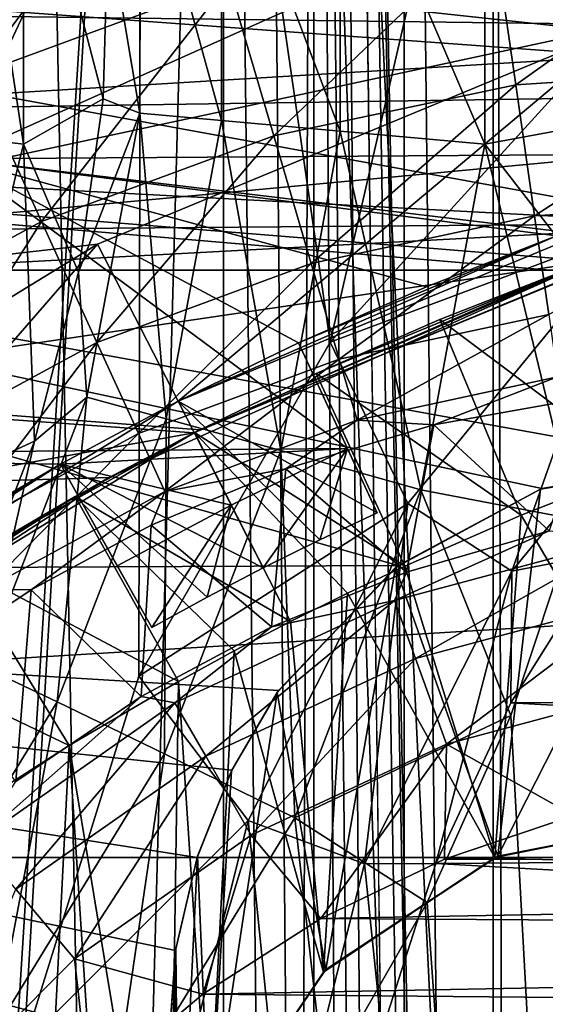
# Model space of a CAD drawing. Header units: metres. Extents: x -104 to 104, y -111 to 38.
# Tile 659 of 848: x -4.92 to -3.43, y 7.07 to 9.86. Entities that reach past the tile are written whole.
import ezdxf

# ---------------------------------------------------------------- set-up
doc = ezdxf.new("R2010")
doc.units = ezdxf.units.M
doc.layers.add('solid_509367_AD153', color=7, linetype='CONTINUOUS')

msp = doc.modelspace()

# ---------------------------------------------------------------- linework, layer by layer
at = {"layer": 'solid_509367_AD153'}
for points in [[(-3.119777, 19.78565, 77.693916), (-4.065849, 19.613483, 77.689667), (-3.25963, -22.351816, 77.693359)], [(-4.065849, 19.613483, 77.689667), (-5.00351, 19.395918, 77.684357), (-4.22646, -20.03903, 77.688835)], [(-4.065849, 19.613483, 77.689667), (-4.22646, -20.03903, 77.688835), (-3.724842, -20.678539, 77.69133)], [(-4.065849, 19.613483, 77.689667), (-3.29191, -21.901579, 77.69323), (-3.25963, -22.351816, 77.693359)], [(-4.065849, 19.613483, 77.689667), (-3.381114, -21.471359, 77.692856), (-3.29191, -21.901579, 77.69323)], [(-4.065849, 19.613483, 77.689667), (-3.527599, -21.060726, 77.692223), (-3.381114, -21.471359, 77.692856)], [(-4.065849, 19.613483, 77.689667), (-3.724842, -20.678539, 77.69133), (-3.527599, -21.060726, 77.692223)], [(-88.5, -7.5, -19), (-88.5, 19.5, -19), (88.5, 19.5, -19)], [(-36.57795, -7.5, -19), (-88.5, -7.5, -19), (88.5, 19.5, -19)], [(-34.248123, -7.626659, -19), (-36.57795, -7.5, -19), (88.5, 19.5, -19)], [(-31.945723, -8.004942, -19), (-34.248123, -7.626659, -19), (88.5, 19.5, -19)], [(31.945723, -8.004942, -19), (-31.945723, -8.004942, -19), (88.5, 19.5, -19)], [(-5.00351, 19.395918, 77.684357), (-5.603491, -19.231541, 77.680374), (-4.826211, -19.571341, 77.68544)], [(-5.00351, 19.395918, 77.684357), (-4.826211, -19.571341, 77.68544), (-4.22646, -20.03903, 77.688835)], [(-3.213941, -4.064489, 9.95), (-3.207631, 17.558769, 9.95), (-4.261869, 17.333185, 9.95)], [(-4.784169, -1.791282, 9.95), (-4.261869, 17.333185, 9.95), (-5.296152, 17.046202, 9.95)], [(-4.784169, -1.791282, 9.95), (-4.081449, -2.413999, 9.95), (-4.261869, 17.333185, 9.95)], [(-3.54769, -3.186678, 9.95), (-3.213941, -4.064489, 9.95), (-4.261869, 17.333185, 9.95)], [(-4.081449, -2.413999, 9.95), (-3.54769, -3.186678, 9.95), (-4.261869, 17.333185, 9.95)], [(-5.615789, -1.354237, 9.95), (-4.784169, -1.791282, 9.95), (-5.296152, 17.046202, 9.95)], [(-3.516077, -7.796456, -15.983477), (-3.332809, 15.441798, -15.924423), (-3.580391, 15.400476, -16.001173)], [(-3.516077, -7.796456, -15.983477), (-3.332802, -7.82711, -15.92442), (-3.332809, 15.441798, -15.924423)], [(-3.580386, -7.785806, -16.001171), (-3.580391, 15.400476, -16.001173), (-3.832566, 15.358799, -16.056074)], [(-3.580386, -7.785806, -16.001171), (-3.516077, -7.796456, -15.983477), (-3.580391, 15.400476, -16.001173)], [(-3.832564, -7.744149, -16.056072), (-3.832566, 15.358799, -16.056074), (-4.087759, 15.316357, -16.089031)], [(-3.832564, -7.744149, -16.056072), (-3.580386, -7.785806, -16.001171), (-3.832566, 15.358799, -16.056074)], [(-4.087758, -7.701716, -16.089031), (-4.087759, 15.316357, -16.089031), (-4.344064, 15.273149, -16.1)], [(-3.92994, -7.728007, -16.07128), (-3.832564, -7.744149, -16.056072), (-4.087759, 15.316357, -16.089031)], [(-4.087758, -7.701716, -16.089031), (-3.92994, -7.728007, -16.07128), (-4.087759, 15.316357, -16.089031)], [(-4.344064, -7.658508, -16.1), (-4.344064, 15.273149, -16.1), (-55.566704, 15.273149, -16.1)], [(-21.630114, -7.658508, -16.1), (-4.344064, -7.658508, -16.1), (-55.566704, 15.273149, -16.1)], [(-4.087758, -7.701716, -16.089031), (-4.344064, 15.273149, -16.1), (-4.344064, -7.658508, -16.1)], [(-4.574734, 12.625689, 14.25), (-3.08839, 13.068972, 14.25), (-4.041661, 8.943526, 14.25)], [(-3.08839, 13.068972, 14.25), (-3.310311, 9.747233, 14.25), (-4.041661, 8.943526, 14.25)], [(-6, 10, 14.25), (-4.574734, 12.625689, 14.25), (-4.998398, 5.871383, 14.25)], [(-4.574734, 12.625689, 14.25), (-4.907634, 6.955165, 14.25), (-4.998398, 5.871383, 14.25)], [(-4.574734, 12.625689, 14.25), (-4.583303, 7.997988, 14.25), (-4.907634, 6.955165, 14.25)], [(-4.574734, 12.625689, 14.25), (-4.041661, 8.943526, 14.25), (-4.583303, 7.997988, 14.25)], [(-2.699741, 11.435641, 44.900002), (-6.958117, 9.46809, 44.900002), (-3.306195, 9.172327, 44.900002)], [(-2.699741, 11.435641, 44.900002), (-5.632226, 10.312081, 44.900002), (-6.958117, 9.46809, 44.900002)], [(-5.102354, 9.461915, 46.900002), (-5.708269, 10.270254, 46.900002), (-4.437321, 10.87992, 46.900002)], [(-3.676717, 10.101696, 46.900002), (-5.102354, 9.461915, 46.900002), (-4.437321, 10.87992, 46.900002)], [(7.993675, 9.804159, 28.700001), (-6.840813, 10.640754, 28.700001), (6.585402, 10.800686, 28.700001)], [(12.05084, 10.676451, 21.049999), (-12.050771, 10.67653, 21.049999), (-13.24912, 9.147035, 21.049999)], [(13.249176, 9.146952, 21.049999), (12.05084, 10.676451, 21.049999), (-13.24912, 9.147035, 21.049999)], [(7.993675, 9.804159, 28.700001), (-8.284554, 9.559733, 28.700001), (-6.840813, 10.640754, 28.700001)], [(-2.992581, 9.279195, 35.650002), (-11.195521, 9.214562, 35.650002), (-9.948758, 10.548411, 35.650002)], [(11.195481, 9.21461, 35.650002), (-9.948758, 10.548411, 35.650002), (9.9487, 10.548467, 35.650002)], [(0.018556, 9.74982, 35.650002), (-9.948758, 10.548411, 35.650002), (11.195481, 9.21461, 35.650002)], [(-1.504138, 9.633109, 35.650002), (-2.992581, 9.279195, 35.650002), (-9.948758, 10.548411, 35.650002)], [(0.018556, 9.74982, 35.650002), (-1.504138, 9.633109, 35.650002), (-9.948758, 10.548411, 35.650002)], [(-5.058139, 10.478628, 4.208753), (-4.910243, 10.496587, 4.741452), (-4.910243, 9.503413, 4.741452)], [(-4.910243, 10.496587, 4.741452), (-4.670244, 10.126334, 7.162373), (-4.684051, 9.631618, 7.162869)], [(-4.910243, 9.503413, 4.741452), (-4.910243, 10.496587, 4.741452), (-4.684051, 9.631618, 7.162869)], [(-3.604103, 10.497766, 8.475907), (-3.604009, 9.503409, 8.475898), (-4.01367, 10.460264, 8.289287)], [(-3.604103, 10.497766, 8.475907), (-3.137322, 10.169916, 8.531125), (-3.149765, 9.587914, 8.531451)], [(-3.604103, 10.497766, 8.475907), (-3.149765, 9.587914, 8.531451), (-3.604009, 9.503409, 8.475898)], [(-5.262485, 10.169254, 74.484093), (-4.475113, 10.458554, 74.48246), (-5.047875, 9.699251, 74.215836)], [(-5.058139, 9.521372, 4.208753), (-5.058139, 10.478628, 4.208753), (-4.910243, 9.503413, 4.741452)], [(-4.475113, 10.458554, 74.48246), (-4.329683, 9.963171, 74.213455), (-5.047875, 9.699251, 74.215836)], [(-4.01367, 10.460264, 8.289287), (-4.013584, 9.540823, 8.289278), (-4.349386, 10.429883, 7.988702)], [(-3.604009, 9.503409, 8.475898), (-4.013584, 9.540823, 8.289278), (-4.01367, 10.460264, 8.289287)], [(-4.349386, 10.429883, 7.988702), (-4.349305, 9.571132, 7.988695), (-4.580814, 10.409377, 7.601405)], [(-4.013584, 9.540823, 8.289278), (-4.349305, 9.571132, 7.988695), (-4.349386, 10.429883, 7.988702)], [(-4.580814, 10.409377, 7.601405), (-4.580737, 9.59159, 7.6014), (-4.670244, 10.126334, 7.162373)], [(-4.349305, 9.571132, 7.988695), (-4.580737, 9.59159, 7.6014), (-4.580814, 10.409377, 7.601405)], [(-3.676717, 10.101696, 44.900002), (5.717659, 10.265031, 44.900002), (6.992871, 9.442576, 44.900002)], [(-1.620614, 10.222325, 48.400002), (-6.354468, 9.883427, 48.400002), (-3.200262, 9.842766, 48.400002)], [(-3.581394, 10.120998, 74.210312), (-2.819205, 10.169735, 74.206543), (-3.516823, 9.671698, 73.845787)], [(-3.516823, 9.671698, 73.845787), (-2.819205, 10.169735, 74.206543), (-2.819205, 9.716657, 73.840973)], [(-4.580737, 9.59159, 7.6014), (-4.684051, 9.631618, 7.162869), (-4.670244, 10.126334, 7.162373)], [(-4.329683, 9.963171, 74.213455), (-3.581394, 10.120998, 74.210312), (-4.201627, 9.526967, 73.849792)], [(-3.581394, 10.120998, 74.210312), (-3.516823, 9.671698, 73.845787), (-4.201627, 9.526967, 73.849792)], [(-5.102354, 9.461915, 44.900002), (-3.676717, 10.101696, 44.900002), (-2.68196, 9.477847, 44.900002)], [(-3.676717, 10.101696, 46.900002), (-3.676717, 10.101696, 44.900002), (-5.102354, 9.461915, 44.900002)], [(-3.676717, 10.101696, 46.900002), (-5.102354, 9.461915, 44.900002), (-5.102354, 9.461915, 46.900002)], [(-3.676717, 10.101696, 44.900002), (-2.299437, 9.577844, 44.900002), (-2.68196, 9.477847, 44.900002)], [(-3.676717, 10.101696, 44.900002), (-1.913208, 9.662408, 44.900002), (-2.299437, 9.577844, 44.900002)], [(-3.676717, 10.101696, 44.900002), (-1.166279, 9.78071, 44.900002), (-1.913208, 9.662408, 44.900002)], [(-3.676717, 10.101696, 44.900002), (-0.772822, 9.819635, 44.900002), (-1.166279, 9.78071, 44.900002)], [(-3.676717, 10.101696, 44.900002), (-0.37812, 9.84274, 44.900002), (-0.772822, 9.819635, 44.900002)], [(-3.676717, 10.101696, 44.900002), (0.37812, 9.84274, 44.900002), (-0.37812, 9.84274, 44.900002)], [(-3.676717, 10.101696, 44.900002), (0.772822, 9.819635, 44.900002), (0.37812, 9.84274, 44.900002)], [(-3.676717, 10.101696, 44.900002), (6.992871, 9.442576, 44.900002), (0.772822, 9.819635, 44.900002)], [(-1.529961, 9.629031, 35.650002), (-7.185222, 10.044652, 35.650002), (-8.479079, 8.979288, 35.650002)], [(-0.00782, 9.74987, 35.650002), (7.181009, 10.047664, 35.650002), (-7.185222, 10.044652, 35.650002)], [(-1.529961, 9.629031, 35.650002), (-0.00782, 9.74987, 35.650002), (-7.185222, 10.044652, 35.650002)], [(-5.047875, 9.699251, 74.215836), (-4.329683, 9.963171, 74.213455), (-4.858826, 9.285228, 73.852844)], [(-4.329683, 9.963171, 74.213455), (-4.201627, 9.526967, 73.849792), (-4.858826, 9.285228, 73.852844)], [(-3.200262, 9.842766, 48.400002), (-6.354468, 9.883427, 48.400002), (-7.695637, 8.879094, 48.400002)], [(-3.200262, 9.842766, 48.400002), (-7.695637, 8.879094, 48.400002), (-4.700364, 9.221043, 48.400002)], [(-3.200262, 9.842766, 48.400002), (-4.700364, 9.221043, 48.400002), (-4.471807, 8.776414, 47.900002)], [(-3.200262, 9.842766, 48.400002), (-4.471807, 8.776414, 47.900002), (-3.043817, 9.367907, 47.900002)], [(9.25262, 8.626105, 28.700001), (-8.284554, 9.559733, 28.700001), (7.993675, 9.804159, 28.700001)], [(-3.184092, 9.263692, 14.352189), (-4.041661, 8.943526, 14.25), (-3.310311, 9.747233, 14.25)], [(-5.047875, 9.699251, 74.215836), (-4.858826, 9.285228, 73.852844), (-5.474831, 8.951343, 73.854927)], [(-3.516823, 9.671698, 73.845787), (-2.819205, 9.716657, 73.840973), (-3.463482, 9.300545, 73.400467)], [(-3.463482, 9.300545, 73.400467), (-2.819205, 9.716657, 73.840973), (-2.819205, 9.342715, 73.394783)], [(-4.201627, 9.526967, 73.849792), (-3.516823, 9.671698, 73.845787), (-4.095766, 9.166369, 73.405182)], [(-3.516823, 9.671698, 73.845787), (-3.463482, 9.300545, 73.400467), (-4.095766, 9.166369, 73.405182)], [(-3.016866, 9.271368, 35.650002), (-1.529961, 9.629031, 35.650002), (-8.479079, 8.979288, 35.650002)], [(-4.910243, 9.503413, 4.741452), (-4.684051, 9.631618, 7.162869), (-4.754027, 9.141689, 7.165326)], [(-4.580737, 9.59159, 7.6014), (-4.754027, 9.141689, 7.165326), (-4.684051, 9.631618, 7.162869)], [(-4.580737, 9.59159, 7.6014), (-4.730254, 8.787555, 7.606561), (-4.754027, 9.141689, 7.165326)], [(-4.506005, 8.726734, 7.993848), (-4.730254, 8.787555, 7.606561), (-4.580737, 9.59159, 7.6014)], [(-4.349305, 9.571132, 7.988695), (-4.506005, 8.726734, 7.993848), (-4.580737, 9.59159, 7.6014)], [(-3.604009, 9.503409, 8.475898), (-3.149765, 9.587914, 8.531451), (-3.219742, 9.008346, 8.533283)], [(-3.849505, 8.311388, 28.700001), (-9.559787, 8.284492, 28.700001), (-8.284554, 9.559733, 28.700001)], [(3, 8.602401, 28.700001), (-8.284554, 9.559733, 28.700001), (9.25262, 8.626105, 28.700001)], [(-3.442463, 8.528744, 28.700001), (-3.849505, 8.311388, 28.700001), (-8.284554, 9.559733, 28.700001)], [(-3, 8.602401, 28.700001), (-3.442463, 8.528744, 28.700001), (-8.284554, 9.559733, 28.700001)], [(3, 8.602401, 28.700001), (-3, 8.602401, 28.700001), (-8.284554, 9.559733, 28.700001)], [(-4.181159, 8.636692, 8.294424), (-4.506005, 8.726734, 7.993848), (-4.349305, 9.571132, 7.988695)], [(-4.013584, 9.540823, 8.289278), (-4.181159, 8.636692, 8.294424), (-4.349305, 9.571132, 7.988695)], [(-3.785166, 8.525593, 8.48104), (-4.181159, 8.636692, 8.294424), (-4.013584, 9.540823, 8.289278)], [(-3.604009, 9.503409, 8.475898), (-3.785166, 8.525593, 8.48104), (-4.013584, 9.540823, 8.289278)], [(-5.058139, 9.521372, 4.208753), (-4.910243, 9.503413, 4.741452), (-5.147924, 8.5391, 4.741452)], [(-5.147924, 8.5391, 4.741452), (-4.910243, 9.503413, 4.741452), (-4.879261, 8.662895, 7.169749)], [(-4.910243, 9.503413, 4.741452), (-4.754027, 9.141689, 7.165326), (-4.879261, 8.662895, 7.169749)], [(-4.858826, 9.285228, 73.852844), (-4.201627, 9.526967, 73.849792), (-4.702458, 8.942775, 73.408783)], [(-4.201627, 9.526967, 73.849792), (-4.095766, 9.166369, 73.405182), (-4.702458, 8.942775, 73.408783)], [(-3.604009, 9.503409, 8.475898), (-3.346861, 8.441841, 8.536613), (-3.785166, 8.525593, 8.48104)], [(-3.604009, 9.503409, 8.475898), (-3.219742, 9.008346, 8.533283), (-3.346861, 8.441841, 8.536613)], [(-5.102354, 9.461915, 44.900002), (-2.68196, 9.477847, 44.900002), (-2.592108, 9.160315, 44.900002)], [(-6.958117, 9.46809, 44.900002), (-8.15891, 8.455279, 44.900002), (-3.306195, 9.172327, 44.900002)], [(-6.420645, 8.621902, 44.900002), (-5.102354, 9.461915, 44.900002), (-3.993184, 8.642041, 44.900002)], [(-5.102354, 9.461915, 44.900002), (-4.131603, 8.941608, 44.900002), (-3.993184, 8.642041, 44.900002)], [(-5.102354, 9.461915, 44.900002), (-3.769432, 9.100213, 44.900002), (-4.131603, 8.941608, 44.900002)], [(-5.102354, 9.461915, 44.900002), (-3.401187, 9.244156, 44.900002), (-3.769432, 9.100213, 44.900002)], [(-5.102354, 9.461915, 44.900002), (-2.592108, 9.160315, 44.900002), (-3.401187, 9.244156, 44.900002)], [(-4.471807, 8.776414, 47.900002), (-3.401187, 9.244156, 46.599998), (-3.043817, 9.367907, 46.599998)], [(-3.043817, 9.367907, 47.900002), (-4.471807, 8.776414, 47.900002), (-3.043817, 9.367907, 46.599998)], [(-3.463482, 9.300545, 73.400467), (-2.819205, 9.342715, 73.394783), (-3.423382, 9.021517, 72.891098)], [(-5.474831, 8.951343, 73.854927), (-4.858826, 9.285228, 73.852844), (-5.271073, 8.634262, 73.411232)], [(-4.858826, 9.285228, 73.852844), (-4.702458, 8.942775, 73.408783), (-5.271073, 8.634262, 73.411232)], [(-4.095766, 9.166369, 73.405182), (-3.463482, 9.300545, 73.400467), (-4.016088, 8.894958, 72.896347)], [(-3.463482, 9.300545, 73.400467), (-3.423382, 9.021517, 72.891098), (-4.016088, 8.894958, 72.896347)], [(-2.992581, 9.279195, 35.650002), (-4.410311, 8.695298, 35.650002), (-11.195521, 9.214562, 35.650002)], [(-4.427966, 8.686421, 35.650002), (-3.016866, 9.271368, 35.650002), (-8.479079, 8.979288, 35.650002)], [(-3.374641, 9.147366, 39), (-3.016866, 9.271368, 35.650002), (-4.427966, 8.686421, 35.650002)], [(-3.306195, 9.172327, 44.900002), (-4.410311, 8.695298, 35.650002), (-2.992581, 9.279195, 35.650002)], [(-3.184092, 9.263692, 14.352189), (-3.821753, 8.486832, 14.352189), (-4.041661, 8.943526, 14.25)], [(-3.184092, 9.263692, 14.352189), (-3.527608, 8.295431, 14.638593), (-3.821753, 8.486832, 14.352189)], [(-3.184092, 9.263692, 14.352189), (-2.939025, 9.012499, 14.638593), (-3.527608, 8.295431, 14.638593)], [(-4.471807, 8.776414, 47.900002), (-3.401187, 9.244156, 44.900002), (-3.401187, 9.244156, 46.599998)], [(-4.471807, 8.776414, 47.900002), (-4.131603, 8.941608, 46.599998), (-3.401187, 9.244156, 44.900002)], [(-4.131603, 8.941608, 46.599998), (-3.769432, 9.100213, 44.900002), (-3.401187, 9.244156, 44.900002)], [(-4.410311, 8.695298, 35.650002), (-5.082593, 8.320393, 35.650002), (-11.195521, 9.214562, 35.650002)], [(-4.700364, 9.221043, 48.400002), (-7.695637, 8.879094, 48.400002), (-6.084357, 8.372642, 48.400002)], [(-4.700364, 9.221043, 48.400002), (-6.084357, 8.372642, 48.400002), (-5.789685, 7.968817, 47.900002)], [(-4.700364, 9.221043, 48.400002), (-5.789685, 7.968817, 47.900002), (-4.471807, 8.776414, 47.900002)], [(-8.15891, 8.455279, 44.900002), (-4.66791, 8.55997, 44.900002), (-3.306195, 9.172327, 44.900002)], [(-3.306195, 9.172327, 44.900002), (-4.66791, 8.55997, 44.900002), (-4.410311, 8.695298, 35.650002)], [(13.249176, 9.146952, 21.049999), (-13.24912, 9.147035, 21.049999), (-14.254359, 7.484569, 21.049999)], [(14.254401, 7.48449, 21.049999), (13.249176, 9.146952, 21.049999), (-14.254359, 7.484569, 21.049999)], [(-4.730254, 8.787555, 7.606561), (-4.879261, 8.662895, 7.169749), (-4.754027, 9.141689, 7.165326)], [(-4.702458, 8.942775, 73.408783), (-4.095766, 9.166369, 73.405182), (-4.584658, 8.684789, 72.900368)], [(-4.095766, 9.166369, 73.405182), (-4.016088, 8.894958, 72.896347), (-4.584658, 8.684789, 72.900368)], [(-4.081933, 8.854396, 39), (-3.374641, 9.147366, 39), (-4.427966, 8.686421, 35.650002)], [(-4.081933, 8.854396, 39), (-3.374641, 9.147366, 46.400002), (-3.374641, 9.147366, 39)], [(-4.081933, 8.854396, 39), (-3.731164, 9.007826, 46.400002), (-3.374641, 9.147366, 46.400002)], [(-3.731164, 9.007826, 46.400002), (-3.166971, 8.584451, 47), (-3.374641, 9.147366, 46.400002)], [(-4.131603, 8.941608, 46.599998), (-4.131603, 8.941608, 44.900002), (-3.769432, 9.100213, 44.900002)], [(-3.731164, 9.007826, 46.400002), (-4.081933, 8.854396, 46.400002), (-3.501553, 8.453498, 47)], [(-4.081933, 8.854396, 39), (-4.081933, 8.854396, 46.400002), (-3.731164, 9.007826, 46.400002)], [(-4.016088, 8.894958, 72.896347), (-3.423382, 9.021517, 72.891098), (-3.965592, 8.722954, 72.342468)], [(-3.423382, 9.021517, 72.891098), (-3.398031, 8.845121, 72.336884), (-3.965592, 8.722954, 72.342468)], [(-3.731164, 9.007826, 46.400002), (-3.501553, 8.453498, 47), (-3.166971, 8.584451, 47)], [(-3.527608, 8.295431, 14.638593), (-2.939025, 9.012499, 14.638593), (-3.264711, 8.345839, 15.05)], [(-4.427966, 8.686421, 35.650002), (-8.479079, 8.979288, 35.650002), (-9.616416, 7.748995, 35.650002)], [(-5.271073, 8.634262, 73.411232), (-4.702458, 8.942775, 73.408783), (-5.117479, 8.395245, 72.903099)], [(-4.702458, 8.942775, 73.408783), (-4.584658, 8.684789, 72.900368), (-5.117479, 8.395245, 72.903099)], [(-3.821753, 8.486832, 14.352189), (-4.583303, 7.997988, 14.25), (-4.041661, 8.943526, 14.25)], [(-4.471807, 8.776414, 47.900002), (-4.471807, 8.776414, 46.599998), (-4.131603, 8.941608, 46.599998)], [(-3.909293, 8.460486, 46.599998), (-4.131603, 8.941608, 46.599998), (-4.471807, 8.776414, 46.599998)], [(-4.131603, 8.941608, 46.599998), (-3.993184, 8.642041, 44.900002), (-4.131603, 8.941608, 44.900002)], [(-3.909293, 8.460486, 45.099998), (-3.993184, 8.642041, 44.900002), (-4.131603, 8.941608, 46.599998)], [(-3.909293, 8.460486, 46.599998), (-3.909293, 8.460486, 45.099998), (-4.131603, 8.941608, 46.599998)], [(-4.584658, 8.684789, 72.900368), (-4.016088, 8.894958, 72.896347), (-4.509862, 8.520984, 72.346748)], [(-4.016088, 8.894958, 72.896347), (-3.965592, 8.722954, 72.342468), (-4.509862, 8.520984, 72.346748)], [(-4.426407, 8.687313, 39), (-4.081933, 8.854396, 39), (-4.427966, 8.686421, 35.650002)], [(-4.426407, 8.687313, 39), (-3.830737, 8.30951, 39), (-4.081933, 8.854396, 39)], [(-4.081933, 8.854396, 46.400002), (-3.830737, 8.30951, 47), (-3.501553, 8.453498, 47)], [(-4.081933, 8.854396, 39), (-3.830737, 8.30951, 47), (-4.081933, 8.854396, 46.400002)], [(-4.081933, 8.854396, 39), (-3.830737, 8.30951, 39), (-3.830737, 8.30951, 47)], [(-3.965592, 8.722954, 72.342468), (-3.398031, 8.845121, 72.336884), (-3.748045, 8.709499, 71.763077)], [(-3.398031, 8.845121, 72.336884), (-3.297537, 8.79001, 71.758179), (-3.748045, 8.709499, 71.763077)], [(-4.730254, 8.787555, 7.606561), (-5.024376, 8.024343, 7.616712), (-4.879261, 8.662895, 7.169749)], [(-4.814321, 7.924958, 8.003984), (-5.024376, 8.024343, 7.616712), (-4.730254, 8.787555, 7.606561)], [(-4.506005, 8.726734, 7.993848), (-4.814321, 7.924958, 8.003984), (-4.730254, 8.787555, 7.606561)], [(-3.748045, 8.709499, 71.763077), (-3.297537, 8.79001, 71.758179), (-3.422359, 8.409241, 54.283234)], [(-5.789685, 7.968817, 47.900002), (-4.805418, 8.598283, 46.599998), (-4.471807, 8.776414, 46.599998)], [(-4.471807, 8.776414, 47.900002), (-5.789685, 7.968817, 47.900002), (-4.471807, 8.776414, 46.599998)], [(-4.231192, 8.304181, 46.599998), (-4.471807, 8.776414, 46.599998), (-4.805418, 8.598283, 46.599998)], [(-4.070992, 8.383879, 46.599998), (-3.909293, 8.460486, 46.599998), (-4.471807, 8.776414, 46.599998)], [(-4.231192, 8.304181, 46.599998), (-4.070992, 8.383879, 46.599998), (-4.471807, 8.776414, 46.599998)], [(-4.510914, 7.778037, 8.304549), (-4.814321, 7.924958, 8.003984), (-4.506005, 8.726734, 7.993848)], [(-4.181159, 8.636692, 8.294424), (-4.510914, 7.778037, 8.304549), (-4.506005, 8.726734, 7.993848)], [(-4.66791, 8.55997, 44.900002), (-5.082593, 8.320393, 35.650002), (-4.410311, 8.695298, 35.650002)], [(-4.509862, 8.520984, 72.346748), (-3.965592, 8.722954, 72.342468), (-4.167091, 8.585012, 71.766899)], [(-3.965592, 8.722954, 72.342468), (-3.748045, 8.709499, 71.763077), (-4.167091, 8.585012, 71.766899)], [(-4.167091, 8.585012, 71.766899), (-3.748045, 8.709499, 71.763077), (-3.826298, 8.292366, 54.282261)], [(-3.748045, 8.709499, 71.763077), (-3.422359, 8.409241, 54.283234), (-3.826298, 8.292366, 54.282261)], [(-5.729284, 7.88901, 35.650002), (-4.427966, 8.686421, 35.650002), (-9.616416, 7.748995, 35.650002)], [(-4.764057, 8.506836, 39), (-4.427966, 8.686421, 35.650002), (-5.729284, 7.88901, 35.650002)], [(-5.117479, 8.395245, 72.903099), (-4.584658, 8.684789, 72.900368), (-5.019834, 8.243292, 72.349663)], [(-4.584658, 8.684789, 72.900368), (-4.509862, 8.520984, 72.346748), (-5.019834, 8.243292, 72.349663)], [(-4.426407, 8.687313, 39), (-4.427966, 8.686421, 35.650002), (-4.764057, 8.506836, 39)], [(-4.426407, 8.687313, 39), (-4.764057, 8.506836, 39), (-4.154013, 8.15271, 39)], [(-4.426407, 8.687313, 39), (-3.993145, 8.232697, 39), (-3.830737, 8.30951, 39)], [(-4.426407, 8.687313, 39), (-4.154013, 8.15271, 39), (-3.993145, 8.232697, 39)], [(-6.420645, 8.621902, 44.900002), (-3.993184, 8.642041, 44.900002), (-4.805418, 8.598283, 44.900002)], [(-5.147924, 8.5391, 4.741452), (-4.879261, 8.662895, 7.169749), (-5.058141, 8.201429, 7.176044)], [(-5.024376, 8.024343, 7.616712), (-5.058141, 8.201429, 7.176044), (-4.879261, 8.662895, 7.169749)], [(-3.993184, 8.642041, 44.900002), (-4.32199, 8.482382, 44.900002), (-4.805418, 8.598283, 44.900002)], [(-4.231192, 8.304181, 45.099998), (-4.32199, 8.482382, 44.900002), (-3.993184, 8.642041, 44.900002)], [(-4.070992, 8.383879, 45.099998), (-4.231192, 8.304181, 45.099998), (-3.993184, 8.642041, 44.900002)], [(-4.070992, 8.383879, 45.099998), (-3.993184, 8.642041, 44.900002), (-3.909293, 8.460486, 45.099998)], [(-6.420645, 8.621902, 44.900002), (-4.805418, 8.598283, 44.900002), (-5.146611, 8.398505, 44.900002)], [(-4.141663, 7.596897, 8.491158), (-4.510914, 7.778037, 8.304549), (-4.181159, 8.636692, 8.294424)], [(-3.785166, 8.525593, 8.48104), (-4.141663, 7.596897, 8.491158), (-4.181159, 8.636692, 8.294424)], [(-5.789685, 7.968817, 47.900002), (-4.805418, 8.598283, 44.900002), (-4.805418, 8.598283, 46.599998)], [(-5.789685, 7.968817, 47.900002), (-5.479512, 8.185197, 46.599998), (-4.805418, 8.598283, 44.900002)], [(-5.479512, 8.185197, 46.599998), (-5.146611, 8.398505, 44.900002), (-4.805418, 8.598283, 44.900002)], [(-4.32199, 8.482382, 44.900002), (-4.644424, 8.310218, 44.900002), (-4.805418, 8.598283, 44.900002)], [(-4.546852, 8.135633, 45.099998), (-4.805418, 8.598283, 44.900002), (-4.644424, 8.310218, 44.900002)], [(-4.546852, 8.135633, 46.599998), (-4.805418, 8.598283, 46.599998), (-4.805418, 8.598283, 44.900002)], [(-4.546852, 8.135633, 46.599998), (-4.805418, 8.598283, 44.900002), (-4.546852, 8.135633, 45.099998)], [(-4.389831, 8.221422, 46.599998), (-4.805418, 8.598283, 46.599998), (-4.546852, 8.135633, 46.599998)], [(-4.389831, 8.221422, 46.599998), (-4.231192, 8.304181, 46.599998), (-4.805418, 8.598283, 46.599998)], [(-4.548758, 8.425807, 71.769836), (-4.167091, 8.585012, 71.766899), (-4.20798, 8.13736, 54.281441)], [(-4.509862, 8.520984, 72.346748), (-4.167091, 8.585012, 71.766899), (-4.548758, 8.425807, 71.769836)], [(-4.167091, 8.585012, 71.766899), (-3.826298, 8.292366, 54.282261), (-4.20798, 8.13736, 54.281441)], [(-3.567138, 7.488641, 36.824993), (-3, 8.602401, 34.700001), (-3, 7.6, 36.849655)], [(-3.567138, 7.488641, 36.824993), (-3.446444, 8.52735, 34.700096), (-3, 8.602401, 34.700001)], [(-3, 7.6, 47), (-3.166971, 8.584451, 47), (-3.501553, 8.453498, 47)], [(-3.446444, 8.52735, 34.700096), (-3.442463, 8.528744, 28.700001), (-3, 8.602401, 28.700001)], [(-3.446444, 8.52735, 34.700096), (-3, 8.602401, 28.700001), (-3, 8.602401, 34.700001)], [(-8.15891, 8.455279, 44.900002), (-5.918961, 7.747796, 44.900002), (-4.66791, 8.55997, 44.900002)], [(-4.66791, 8.55997, 44.900002), (-5.918961, 7.747796, 44.900002), (-5.082593, 8.320393, 35.650002)], [(-3.446444, 8.52735, 34.700096), (-3.849505, 8.311388, 28.700001), (-3.442463, 8.528744, 28.700001)], [(-5.41681, 8.106829, 39), (-4.764057, 8.506836, 39), (-5.729284, 7.88901, 35.650002)], [(-5.41681, 8.106829, 39), (-4.764057, 8.506836, 46.400002), (-4.764057, 8.506836, 39)], [(-5.41681, 8.106829, 39), (-5.094361, 8.313242, 46.400002), (-4.764057, 8.506836, 46.400002)], [(-5.094361, 8.313242, 46.400002), (-4.470884, 7.983338, 47), (-4.764057, 8.506836, 46.400002)], [(-5.019834, 8.243292, 72.349663), (-4.509862, 8.520984, 72.346748), (-4.888175, 8.242496, 71.771889)], [(-4.509862, 8.520984, 72.346748), (-4.548758, 8.425807, 71.769836), (-4.888175, 8.242496, 71.771889)], [(-4.764057, 8.506836, 46.400002), (-4.470884, 7.983338, 47), (-4.470884, 7.983338, 39)], [(-4.764057, 8.506836, 39), (-4.470884, 7.983338, 39), (-4.31328, 8.069579, 39)], [(-4.764057, 8.506836, 39), (-4.764057, 8.506836, 46.400002), (-4.470884, 7.983338, 39)], [(-4.764057, 8.506836, 39), (-4.31328, 8.069579, 39), (-4.154013, 8.15271, 39)], [(-3.785166, 8.525593, 8.48104), (-3.530767, 7.88705, 8.541428), (-4.141663, 7.596897, 8.491158)], [(-3.446444, 8.52735, 34.700096), (-3.857381, 8.305353, 34.700066), (-3.849505, 8.311388, 28.700001)], [(-3.567138, 7.488641, 36.824993), (-3.857381, 8.305353, 34.700066), (-3.446444, 8.52735, 34.700096)], [(-3.785166, 8.525593, 8.48104), (-3.346861, 8.441841, 8.536613), (-3.530767, 7.88705, 8.541428)], [(-4.546852, 8.135633, 45.099998), (-4.644424, 8.310218, 44.900002), (-4.32199, 8.482382, 44.900002)], [(-3.821753, 8.486832, 14.352189), (-4.273727, 7.589146, 14.352189), (-4.583303, 7.997988, 14.25)], [(-4.389831, 8.221422, 45.099998), (-4.546852, 8.135633, 45.099998), (-4.32199, 8.482382, 44.900002)], [(-4.231192, 8.304181, 45.099998), (-4.389831, 8.221422, 45.099998), (-4.32199, 8.482382, 44.900002)], [(-3.821753, 8.486832, 14.352189), (-3.944796, 7.466835, 14.638593), (-4.273727, 7.589146, 14.352189)], [(-3.821753, 8.486832, 14.352189), (-3.527608, 8.295431, 14.638593), (-3.944796, 7.466835, 14.638593)], [(-4.070992, 8.383879, 46.599998), (-3.909293, 8.460486, 45.099998), (-3.909293, 8.460486, 46.599998)], [(-4.070992, 8.383879, 46.599998), (-4.070992, 8.383879, 45.099998), (-3.909293, 8.460486, 45.099998)], [(-3.575874, 7.484991, 47), (-3.501553, 8.453498, 47), (-3.830737, 8.30951, 47)], [(-3.575874, 7.484991, 47), (-3, 7.6, 47), (-3.501553, 8.453498, 47)], [(-4.888175, 8.242496, 71.771889), (-4.548758, 8.425807, 71.769836), (-4.577243, 7.940581, 54.280857)], [(-4.548758, 8.425807, 71.769836), (-4.20798, 8.13736, 54.281441), (-4.577243, 7.940581, 54.280857)], [(-2.645041, -8.3441, 8.518234), (-3.530767, 7.88705, 8.541428), (-3.346861, 8.441841, 8.536613)], [(-3.860104, 8.211872, 53.984776), (-3.826298, 8.292366, 54.282261), (-3.422359, 8.409241, 54.283234)], [(-3.860104, 8.211872, 53.984776), (-3.422359, 8.409241, 54.283234), (-3.197542, 8.389318, 53.984776)], [(-3.860104, 8.211872, 53.984776), (-3.197542, 8.389318, 53.984776), (-3.800488, 8.048054, 53.729618)], [(-3.197542, 8.389318, 53.984776), (-3.167278, 8.217638, 53.729618), (-3.800488, 8.048054, 53.729618)], [(-4.231192, 8.304181, 46.599998), (-4.231192, 8.304181, 45.099998), (-4.070992, 8.383879, 45.099998)], [(-4.231192, 8.304181, 46.599998), (-4.070992, 8.383879, 45.099998), (-4.070992, 8.383879, 46.599998)], [(-3.530646, 7.922481, 15.05), (-3.264711, 8.345839, 15.05), (3.49972, 7.978211, 15.05)], [(-3.527608, 8.295431, 14.638593), (-3.264711, 8.345839, 15.05), (-3.530646, 7.922481, 15.05)], [(-3.849505, 8.311388, 28.700001), (-4.18814, 7.957612, 28.700001), (-9.559787, 8.284492, 28.700001)], [(-5.094361, 8.313242, 46.400002), (-5.41681, 8.106829, 46.400002), (-4.780862, 7.801657, 47)], [(-5.094361, 8.313242, 46.400002), (-4.780862, 7.801657, 47), (-4.470884, 7.983338, 47)], [(-3.857381, 8.305353, 34.700066), (-4.192187, 7.951783, 34.699963), (-4.18814, 7.957612, 28.700001)], [(-4.053883, 7.167388, 36.753761), (-4.192187, 7.951783, 34.699963), (-3.857381, 8.305353, 34.700066)], [(-3.857381, 8.305353, 34.700066), (-4.18814, 7.957612, 28.700001), (-3.849505, 8.311388, 28.700001)], [(-3.567138, 7.488641, 36.824993), (-4.053883, 7.167388, 36.753761), (-3.857381, 8.305353, 34.700066)], [(-3.575874, 7.484991, 47), (-3.830737, 8.30951, 47), (-3.993145, 8.232697, 47)], [(-3.993145, 8.232697, 39), (-3.993145, 8.232697, 47), (-3.830737, 8.30951, 47)], [(-3.993145, 8.232697, 39), (-3.830737, 8.30951, 47), (-3.830737, 8.30951, 39)], [(-4.5, 6.947333, 28.700001), (-10.640795, 6.840748, 28.700001), (-9.559787, 8.284492, 28.700001)], [(-4.479333, 7.221163, 28.700001), (-4.5, 6.947333, 28.700001), (-9.559787, 8.284492, 28.700001)], [(-4.418705, 7.484782, 28.700001), (-4.479333, 7.221163, 28.700001), (-9.559787, 8.284492, 28.700001)], [(-4.320556, 7.732301, 28.700001), (-4.418705, 7.484782, 28.700001), (-9.559787, 8.284492, 28.700001)], [(-4.18814, 7.957612, 28.700001), (-4.320556, 7.732301, 28.700001), (-9.559787, 8.284492, 28.700001)], [(-4.389831, 8.221422, 46.599998), (-4.389831, 8.221422, 45.099998), (-4.231192, 8.304181, 45.099998)], [(-4.389831, 8.221422, 46.599998), (-4.231192, 8.304181, 45.099998), (-4.231192, 8.304181, 46.599998)], [(-3.860104, 8.211872, 53.984776), (-4.20798, 8.13736, 54.281441), (-3.826298, 8.292366, 54.282261)], [(-3.944796, 7.466835, 14.638593), (-3.527608, 8.295431, 14.638593), (-3.74258, 7.468028, 15.05)], [(-3.527608, 8.295431, 14.638593), (-3.530646, 7.922481, 15.05), (-3.74258, 7.468028, 15.05)], [(-5.019834, 8.243292, 72.349663), (-4.888175, 8.242496, 71.771889), (-5.189405, 8.041334, 71.773186)], [(-5.189405, 8.041334, 71.773186), (-4.888175, 8.242496, 71.771889), (-4.932132, 7.700086, 54.280441)], [(-4.888175, 8.242496, 71.771889), (-4.577243, 7.940581, 54.280857), (-4.932132, 7.700086, 54.280441)], [(-4.546852, 8.135633, 46.599998), (-4.546852, 8.135633, 45.099998), (-4.389831, 8.221422, 45.099998)], [(-4.389831, 8.221422, 46.599998), (-4.546852, 8.135633, 46.599998), (-4.389831, 8.221422, 45.099998)], [(-4.060605, 7.160605, 47), (-3.993145, 8.232697, 47), (-4.154013, 8.15271, 47)], [(-4.154013, 8.15271, 39), (-4.154013, 8.15271, 47), (-3.993145, 8.232697, 47)], [(-3.993145, 8.232697, 39), (-4.154013, 8.15271, 39), (-3.993145, 8.232697, 47)], [(-4.060605, 7.160605, 47), (-3.575874, 7.484991, 47), (-3.993145, 8.232697, 47)], [(-4.481474, 7.922146, 53.984776), (-4.20798, 8.13736, 54.281441), (-3.860104, 8.211872, 53.984776)], [(-4.481474, 7.922146, 53.984776), (-3.860104, 8.211872, 53.984776), (-4.394327, 7.771164, 53.729618)], [(-3.860104, 8.211872, 53.984776), (-3.800488, 8.048054, 53.729618), (-4.394327, 7.771164, 53.729618)], [(-3.800488, 8.048054, 53.729618), (-3.167278, 8.217638, 53.729618), (-3.712247, 7.80558, 53.559566)], [(-3.167278, 8.217638, 53.729618), (-3.122483, 7.963529, 53.559566), (-3.712247, 7.80558, 53.559566)], [(-4.060605, 7.160605, 47), (-4.154013, 8.15271, 47), (-4.31328, 8.069579, 47)], [(-4.31328, 8.069579, 39), (-4.31328, 8.069579, 47), (-4.154013, 8.15271, 47)], [(-4.154013, 8.15271, 39), (-4.31328, 8.069579, 39), (-4.154013, 8.15271, 47)], [(-4.481474, 7.922146, 53.984776), (-4.577243, 7.940581, 54.280857), (-4.20798, 8.13736, 54.281441)], [(-5.41681, 8.106829, 46.400002), (-5.083467, 7.607947, 47), (-4.780862, 7.801657, 47)], [(-4.384991, 6.675874, 47), (-4.31328, 8.069579, 47), (-4.470884, 7.983338, 47)], [(-4.470884, 7.983338, 39), (-4.470884, 7.983338, 47), (-4.31328, 8.069579, 47)], [(-4.31328, 8.069579, 39), (-4.470884, 7.983338, 39), (-4.31328, 8.069579, 47)], [(-4.384991, 6.675874, 47), (-4.060605, 7.160605, 47), (-4.31328, 8.069579, 47)], [(-4.394327, 7.771164, 53.729618), (-3.800488, 8.048054, 53.729618), (-4.265338, 7.54769, 53.559566)], [(-3.800488, 8.048054, 53.729618), (-3.712247, 7.80558, 53.559566), (-4.265338, 7.54769, 53.559566)], [(-4.814321, 7.924958, 8.003984), (-5.264079, 7.192719, 8.018757), (-5.024376, 8.024343, 7.616712)], [(-4.273727, 7.589146, 14.352189), (-4.907634, 6.955165, 14.25), (-4.583303, 7.997988, 14.25)], [(-4.470884, 7.983338, 47), (-4.780862, 7.801657, 47), (-4.5, 6.1, 47)], [(-4.384991, 6.675874, 47), (-4.470884, 7.983338, 47), (-4.5, 6.1, 47)], [(-3.530646, 7.922481, 15.05), (3.49972, 7.978211, 15.05), (3.721254, 7.521277, 15.05)], [(-4.383109, 6.680543, 36.645771), (-4.321563, 7.730201, 34.700089), (-4.192187, 7.951783, 34.699963)], [(-4.053883, 7.167388, 36.753761), (-4.383109, 6.680543, 36.645771), (-4.192187, 7.951783, 34.699963)], [(-4.192187, 7.951783, 34.699963), (-4.321563, 7.730201, 34.700089), (-4.320556, 7.732301, 28.700001)], [(-4.192187, 7.951783, 34.699963), (-4.320556, 7.732301, 28.700001), (-4.18814, 7.957612, 28.700001)], [(-3.712247, 7.80558, 53.559566), (-3.122483, 7.963529, 53.559566), (-3.351783, 7.603334, 53.5)], [(-4.992044, 6.993594, 8.319304), (-5.264079, 7.192719, 8.018757), (-4.814321, 7.924958, 8.003984)], [(-5.043314, 7.528854, 53.984776), (-4.932132, 7.700086, 54.280441), (-4.577243, 7.940581, 54.280857)], [(-5.043314, 7.528854, 53.984776), (-4.577243, 7.940581, 54.280857), (-4.481474, 7.922146, 53.984776)], [(-5.043314, 7.528854, 53.984776), (-4.481474, 7.922146, 53.984776), (-4.931273, 7.395298, 53.729618)], [(-4.510914, 7.778037, 8.304549), (-4.992044, 6.993594, 8.319304), (-4.814321, 7.924958, 8.003984)], [(-4.481474, 7.922146, 53.984776), (-4.394327, 7.771164, 53.729618), (-4.931273, 7.395298, 53.729618)], [(-3.74258, 7.468028, 15.05), (-3.530646, 7.922481, 15.05), (3.721254, 7.521277, 15.05)], [(-4.141663, 7.596897, 8.491158), (-3.530767, 7.88705, 8.541428), (-3.767322, 7.357148, 8.547623)], [(-2.645041, -8.3441, 8.518234), (-3.767322, 7.357148, 8.547623), (-3.530767, 7.88705, 8.541428)], [(-4.265338, 7.54769, 53.559566), (-3.712247, 7.80558, 53.559566), (-4.067982, 7.311774, 53.5)], [(-3.712247, 7.80558, 53.559566), (-3.717938, 7.479631, 53.5), (-4.067982, 7.311774, 53.5)], [(-3.712247, 7.80558, 53.559566), (-3.351783, 7.603334, 53.5), (-3.717938, 7.479631, 53.5)], [(-4.780862, 7.801657, 47), (-5.083467, 7.607947, 47), (-5, 3.5, 47)], [(-4.780862, 7.801657, 47), (-5, 3.5, 47), (-4.5, 3.5, 47)], [(-4.661844, 6.748377, 8.505899), (-4.992044, 6.993594, 8.319304), (-4.510914, 7.778037, 8.304549)], [(-4.780862, 7.801657, 47), (-4.5, 3.5, 47), (-4.5, 6.1, 47)], [(-4.141663, 7.596897, 8.491158), (-4.661844, 6.748377, 8.505899), (-4.510914, 7.778037, 8.304549)], [(-4.931273, 7.395298, 53.729618), (-4.394327, 7.771164, 53.729618), (-4.765436, 7.197618, 53.559566)], [(-4.394327, 7.771164, 53.729618), (-4.265338, 7.54769, 53.559566), (-4.765436, 7.197618, 53.559566)], [(-4.417595, 7.488319, 34.700073), (-4.418705, 7.484782, 28.700001), (-4.320556, 7.732301, 28.700001)], [(-4.321563, 7.730201, 34.700089), (-4.417595, 7.488319, 34.700073), (-4.320556, 7.732301, 28.700001)], [(-4.383109, 6.680543, 36.645771), (-4.417595, 7.488319, 34.700073), (-4.321563, 7.730201, 34.700089)], [(-4.273727, 7.589146, 14.352189), (-4.518055, 6.614248, 14.352189), (-4.907634, 6.955165, 14.25)], [(-4.141663, 7.596897, 8.491158), (-4.057682, 6.850105, 8.555225), (-4.661844, 6.748377, 8.505899)], [(-4.273727, 7.589146, 14.352189), (-4.170319, 6.566972, 14.638593), (-4.518055, 6.614248, 14.352189)], [(-4.273727, 7.589146, 14.352189), (-3.944796, 7.466835, 14.638593), (-4.170319, 6.566972, 14.638593)], [(-4.141663, 7.596897, 8.491158), (-3.767322, 7.357148, 8.547623), (-4.057682, 6.850105, 8.555225)], [(-3.717938, 7.479631, 53.5), (-3.351783, 7.603334, 53.5), (3.372772, 7.596702, 53.5)], [(-3.717938, 7.479631, 53.5), (3.372772, 7.596702, 53.5), (3.776925, 7.454277, 53.5)], [(-3.575874, 7.484991, 47), (-3.567138, 7.488641, 36.824993), (-3, 7.6, 36.849655)], [(-3.575874, 7.484991, 47), (-3, 7.6, 36.849655), (-3, 7.6, 47)], [(-4.765436, 7.197618, 53.559566), (-4.265338, 7.54769, 53.559566), (-4.402336, 7.098025, 53.5)], [(-4.265338, 7.54769, 53.559566), (-4.067982, 7.311774, 53.5), (-4.402336, 7.098025, 53.5)], [(-3.74258, 7.468028, 15.05), (3.721254, 7.521277, 15.05), (3.883161, 7.040342, 15.05)], [(14.254401, 7.48449, 21.049999), (-14.254359, 7.484569, 21.049999), (-15.052176, 5.712878, 21.049999)], [(15.052203, 5.712808, 21.049999), (14.254401, 7.48449, 21.049999), (-15.052176, 5.712878, 21.049999)], [(-4.478549, 7.226379, 34.699696), (-4.479333, 7.221163, 28.700001), (-4.418705, 7.484782, 28.700001)], [(-4.417595, 7.488319, 34.700073), (-4.478549, 7.226379, 34.699696), (-4.418705, 7.484782, 28.700001)], [(-4.470377, 6.396662, 36.582809), (-4.478549, 7.226379, 34.699696), (-4.417595, 7.488319, 34.700073)], [(-4.383109, 6.680543, 36.645771), (-4.470377, 6.396662, 36.582809), (-4.417595, 7.488319, 34.700073)], [(-4.067982, 7.311774, 53.5), (-3.717938, 7.479631, 53.5), (3.776925, 7.454277, 53.5)], [(-4.060605, 7.160605, 47), (-4.053883, 7.167388, 36.753761), (-3.575874, 7.484991, 47)], [(-3.575874, 7.484991, 47), (-4.053883, 7.167388, 36.753761), (-3.567138, 7.488641, 36.824993)], [(-4.170319, 6.566972, 14.638593), (-3.944796, 7.466835, 14.638593), (-3.896049, 6.991005, 15.05)], [(-4.067982, 7.311774, 53.5), (3.776925, 7.454277, 53.5), (4.157232, 7.259601, 53.5)], [(-3.944796, 7.466835, 14.638593), (-3.74258, 7.468028, 15.05), (-3.896049, 6.991005, 15.05)], [(-3.896049, 6.991005, 15.05), (-3.74258, 7.468028, 15.05), (3.883161, 7.040342, 15.05)], [(-4.931273, 7.395298, 53.729618), (-4.765436, 7.197618, 53.559566), (-5.19723, 6.765916, 53.559566)], [(-2.645041, -8.3441, 8.518234), (-4.057682, 6.850105, 8.555225), (-3.767322, 7.357148, 8.547623)], [(-4.402336, 7.098025, 53.5), (-4.067982, 7.311774, 53.5), (4.157232, 7.259601, 53.5)], [(-4.402336, 7.098025, 53.5), (4.157232, 7.259601, 53.5), (4.510635, 7.014691, 53.5)], [(-4.478549, 7.226379, 34.699696), (-4.5, 6.947333, 34.700001), (-4.479333, 7.221163, 28.700001)], [(-4.5, 6.1, 36.517113), (-4.5, 6.947333, 34.700001), (-4.478549, 7.226379, 34.699696)], [(-4.470377, 6.396662, 36.582809), (-4.5, 6.1, 36.517113), (-4.478549, 7.226379, 34.699696)], [(-4.5, 6.947333, 34.700001), (-4.5, 6.947333, 28.700001), (-4.479333, 7.221163, 28.700001)], [(-5.19723, 6.765916, 53.559566), (-4.765436, 7.197618, 53.559566), (-4.723647, 6.826996, 53.5)], [(-4.765436, 7.197618, 53.559566), (-4.402336, 7.098025, 53.5), (-4.723647, 6.826996, 53.5)], [(-4.060605, 7.160605, 47), (-4.383109, 6.680543, 36.645771), (-4.053883, 7.167388, 36.753761)], [(-4.384991, 6.675874, 47), (-4.383109, 6.680543, 36.645771), (-4.060605, 7.160605, 47)], [(-4.723647, 6.826996, 53.5), (-4.402336, 7.098025, 53.5), (4.510635, 7.014691, 53.5)]]:
    msp.add_3dface(points, dxfattribs=at)

doc.saveas('drawing.dxf')
